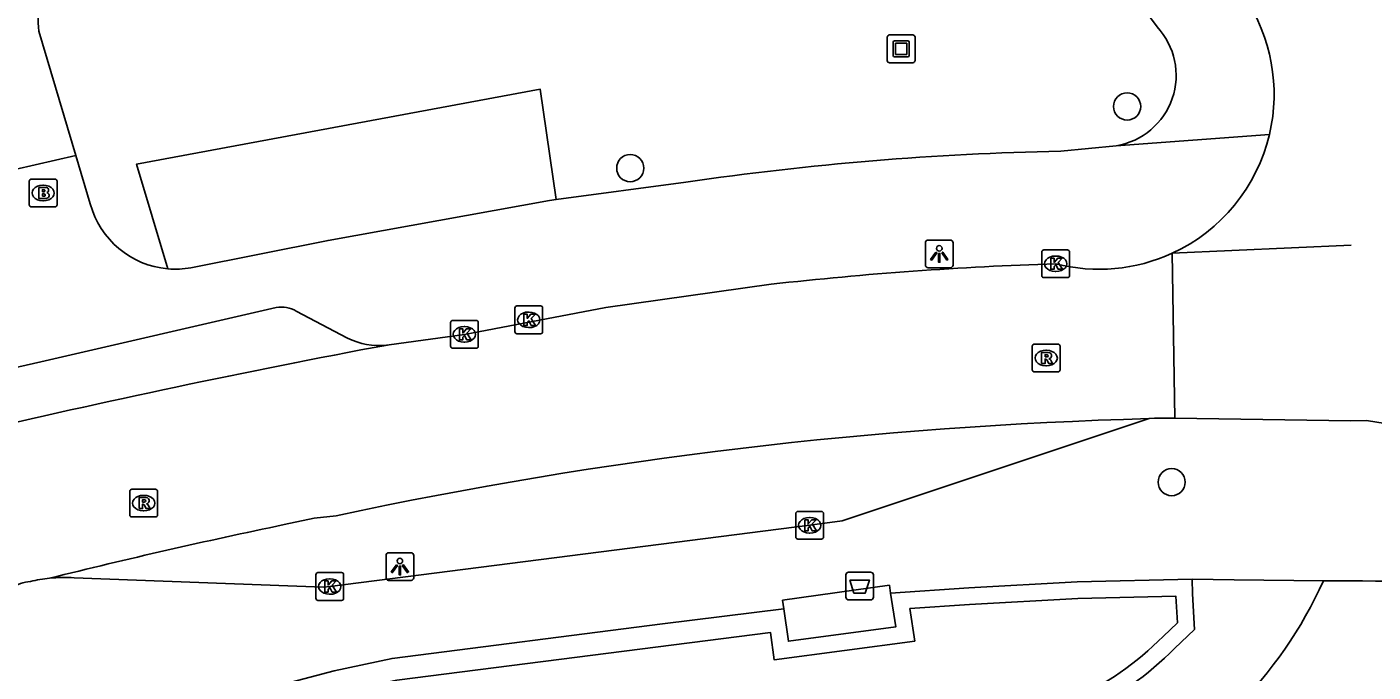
# Model space of a CAD drawing. Extents: x 159053 to 160041, y 380450 to 381422.
# Drawn here: x 159872.82 to 159921.32, y 381215.45 to 381238.71 of the extents above; entities that cross this region are included whole.
import ezdxf

# ---------------------------------------------------------------- set-up
doc = ezdxf.new("R2010")
doc.units = 0
for name, color, linetype in [('IMGEO_Afvalbak', 7, 'Continuous'), ('IMGEO_Boom', 7, 'Continuous'), ('IMGEO_Brandkraan', 7, 'Continuous'), ('IMGEO_Groenvoorziening', 7, 'Continuous'), ('IMGEO_Haag', 7, 'Continuous'), ('IMGEO_Kolk', 7, 'Continuous'), ('IMGEO_Kunstobject', 7, 'Continuous'), ('IMGEO_Lichtpunt', 7, 'Continuous'), ('IMGEO_Rijbaan_lokaal_gesloten', 7, 'Continuous'), ('IMGEO_Rijbaan_lokaal_open', 7, 'Continuous'), ('IMGEO_Rioolput', 7, 'Continuous'), ('IMGEO_Voetpad_gesloten', 7, 'Continuous'), ('IMGEO_Voetpad_open', 7, 'Continuous')]:
    doc.layers.add(name, color=color, linetype=linetype)

msp = doc.modelspace()

# ---------------------------------------------------------------- linework, layer by layer
at = {"layer": 'IMGEO_Afvalbak'}
for p, q in [((159902.323, 381218.152), (159902.323, 381218.952)), ((159902.323, 381218.952), (159902.323, 381218.152)), ((159902.423, 381219.052), (159903.213, 381219.052)), ((159903.213, 381219.052), (159902.423, 381219.052)), ((159903.313, 381218.952), (159903.313, 381218.152)), ((159903.313, 381218.152), (159903.313, 381218.952)), ((159903.213, 381218.052), (159902.423, 381218.052)), ((159902.423, 381218.052), (159903.213, 381218.052))]:
    msp.add_line(p, q, dxfattribs=at)
msp.add_lwpolyline([(159902.466, 381218.766), (159903.17, 381218.766), (159903.021, 381218.296), (159902.615, 381218.296), (159902.466, 381218.766)], dxfattribs=at)
for centre, start, end in [((159902.423, 381218.952), 90, 180), ((159902.423, 381218.952), 90, 180), ((159903.213, 381218.952), 0, 90), ((159903.213, 381218.952), 360, 90), ((159902.423, 381218.152), 180, 270), ((159902.423, 381218.152), 180, 270), ((159903.213, 381218.152), 270, 0), ((159903.213, 381218.152), 270, 0)]:
    msp.add_arc(centre, 0.1, start, end, dxfattribs=at)
at = {"layer": 'IMGEO_Boom'}
for centre in [(159912.456, 381235.84), (159894.554, 381233.618), (159914.06, 381222.297)]:
    msp.add_circle(centre, 0.489, dxfattribs=at)
at = {"layer": 'IMGEO_Brandkraan'}
for p, q in [((159872.9, 381232.296), (159872.9, 381233.148)), ((159872.975, 381233.222), (159873.827, 381233.222)), ((159873.388, 381233.002), (159873.413, 381233.002)), ((159873.901, 381233.148), (159873.901, 381232.296)), ((159873.411, 381232.442), (159873.386, 381232.442)), ((159873.827, 381232.222), (159872.975, 381232.222))]:
    msp.add_line(p, q, dxfattribs=at)
for points in [[(159872.9, 381232.296), (159872.9, 381233.148)], [(159872.975, 381233.222), (159873.827, 381233.222)], [(159873.248, 381232.922), (159873.248, 381232.522), (159873.461, 381232.522)], [(159873.479, 381232.922), (159873.248, 381232.922)], [(159873.901, 381233.148), (159873.901, 381232.296)], [(159873.427, 381232.841), (159873.373, 381232.841), (159873.373, 381232.765)], [(159873.373, 381232.765), (159873.426, 381232.765)], [(159873.435, 381232.689), (159873.373, 381232.689), (159873.373, 381232.608)], [(159873.373, 381232.608), (159873.435, 381232.608)], [(159873.827, 381232.222), (159872.975, 381232.222)]]:
    msp.add_lwpolyline(points, dxfattribs=at)
for centre, radius, start, end in [((159872.977, 381233.146), 0.0765, 91.552, 178.448), ((159872.977, 381233.146), 0.0765, 91.552, 178.448), ((159873.483, 381232.777), 0.145, 59.4692, 91.5367), ((159873.508, 381232.824), 0.0922, 285.5137, 58.1501), ((159873.825, 381233.146), 0.0765, 1.552, 88.448), ((159873.825, 381233.146), 0.0765, 1.552, 88.448), ((159873.428, 381232.803), 0.0379, 267.8285, 90.9355), ((159873.436, 381232.648), 0.0404, 269.8759, 90.5077), ((159873.467, 381232.773), 0.251, 268.6676, 293.5347), ((159873.513, 381232.632), 0.105, 301.3115, 78.989), ((159872.977, 381232.298), 0.0765, 181.552, 268.448), ((159872.977, 381232.298), 0.0765, 181.552, 268.448), ((159873.825, 381232.298), 0.0765, 271.552, 358.448), ((159873.825, 381232.298), 0.0765, 271.552, 358.448)]:
    msp.add_arc(centre, radius, start, end, dxfattribs=at)
for centre, major_axis, ratio, start_param, end_param in [((159873.387, 381232.722), (-0.387, 0.002), 0.722429, 4.712389, 7.853982), ((159873.412, 381232.722), (-0.39, 0.002), 0.717154, 1.570796, 4.712389)]:
    msp.add_ellipse(centre, major_axis=major_axis, ratio=ratio, start_param=start_param, end_param=end_param, dxfattribs=at)
at = {"layer": 'IMGEO_Groenvoorziening'}
msp.add_lwpolyline([(159891.888, 381232.487), (159891.314, 381236.462), (159876.768, 381233.764), (159877.894, 381229.987)], dxfattribs=at)
at = {"layer": 'IMGEO_Haag'}
for points in [[(159913.751, 381216.738), (159914.268, 381217.226), (159914.21, 381218.19), (159910.676, 381218.1), (159906.781, 381217.892), (159904.624, 381217.745)], [(159904.624, 381217.745), (159904.805, 381216.565), (159899.745, 381215.889), (159899.602, 381216.879), (159886.14, 381215.158), (159884.084, 381214.723), (159878.854, 381213.342), (159862.626, 381209.046), (159862.865, 381204.083)]]:
    msp.add_lwpolyline(points, dxfattribs=at)
msp.add_arc((159906.228, 381224.089), 10.518, 293.6055, 315.6623, dxfattribs=at)
at = {"layer": 'IMGEO_Kolk'}
for p, q in [((159909.382, 381229.744), (159909.382, 381230.596)), ((159909.457, 381230.67), (159910.309, 381230.67)), ((159910.383, 381230.596), (159910.383, 381229.744)), ((159909.87, 381230.45), (159909.895, 381230.45)), ((159910.309, 381229.67), (159909.457, 381229.67)), ((159909.893, 381229.89), (159909.868, 381229.89)), ((159890.397, 381227.723), (159890.397, 381228.575)), ((159890.472, 381228.649), (159891.324, 381228.649)), ((159891.398, 381228.575), (159891.398, 381227.723)), ((159888.078, 381227.199), (159888.078, 381228.051)), ((159888.153, 381228.125), (159889.005, 381228.125)), ((159889.079, 381228.051), (159889.079, 381227.199)), ((159890.885, 381228.429), (159890.91, 381228.429)), ((159888.566, 381227.905), (159888.591, 381227.905)), ((159891.324, 381227.649), (159890.472, 381227.649)), ((159890.908, 381227.869), (159890.883, 381227.869)), ((159889.005, 381227.125), (159888.153, 381227.125)), ((159888.589, 381227.345), (159888.564, 381227.345)), ((159900.519, 381220.316), (159900.519, 381221.168)), ((159900.594, 381221.242), (159901.446, 381221.242)), ((159901.007, 381221.022), (159901.032, 381221.022)), ((159901.52, 381221.168), (159901.52, 381220.316)), ((159901.03, 381220.462), (159901.005, 381220.462)), ((159901.446, 381220.242), (159900.594, 381220.242)), ((159883.226, 381218.109), (159883.226, 381218.961)), ((159883.301, 381219.035), (159884.153, 381219.035)), ((159884.227, 381218.961), (159884.227, 381218.109)), ((159883.714, 381218.815), (159883.739, 381218.815)), ((159884.153, 381218.035), (159883.301, 381218.035)), ((159883.737, 381218.255), (159883.712, 381218.255))]:
    msp.add_line(p, q, dxfattribs=at)
for points in [[(159909.382, 381229.744), (159909.382, 381230.596)], [(159909.457, 381230.67), (159910.309, 381230.67)], [(159910.383, 381230.596), (159910.383, 381229.744)], [(159909.703, 381230.37), (159909.826, 381230.37), (159909.826, 381230.219), (159909.956, 381230.37), (159910.12, 381230.37), (159909.974, 381230.219), (159910.127, 381229.97), (159909.975, 381229.97), (159909.89, 381230.134), (159909.826, 381230.067), (159909.826, 381229.97), (159909.703, 381229.97), (159909.703, 381230.37)], [(159910.309, 381229.67), (159909.457, 381229.67)], [(159890.397, 381227.723), (159890.397, 381228.575)], [(159890.472, 381228.649), (159891.324, 381228.649)], [(159891.398, 381228.575), (159891.398, 381227.723)], [(159888.078, 381227.199), (159888.078, 381228.051)], [(159888.153, 381228.125), (159889.005, 381228.125)], [(159889.079, 381228.051), (159889.079, 381227.199)], [(159890.718, 381228.349), (159890.841, 381228.349), (159890.841, 381228.198), (159890.971, 381228.349), (159891.135, 381228.349), (159890.989, 381228.198), (159891.142, 381227.949), (159890.99, 381227.949), (159890.905, 381228.113), (159890.841, 381228.046), (159890.841, 381227.949), (159890.718, 381227.949), (159890.718, 381228.349)], [(159888.399, 381227.825), (159888.522, 381227.825), (159888.522, 381227.674), (159888.652, 381227.825), (159888.816, 381227.825), (159888.67, 381227.674), (159888.823, 381227.425), (159888.671, 381227.425), (159888.586, 381227.589), (159888.522, 381227.522), (159888.522, 381227.425), (159888.399, 381227.425), (159888.399, 381227.825)], [(159891.324, 381227.649), (159890.472, 381227.649)], [(159889.005, 381227.125), (159888.153, 381227.125)], [(159900.519, 381220.316), (159900.519, 381221.168)], [(159900.594, 381221.242), (159901.446, 381221.242)], [(159900.84, 381220.942), (159900.963, 381220.942), (159900.963, 381220.791), (159901.093, 381220.942), (159901.257, 381220.942), (159901.111, 381220.791), (159901.264, 381220.542), (159901.112, 381220.542), (159901.027, 381220.706), (159900.963, 381220.639), (159900.963, 381220.542), (159900.84, 381220.542), (159900.84, 381220.942)], [(159901.52, 381221.168), (159901.52, 381220.316)], [(159901.446, 381220.242), (159900.594, 381220.242)], [(159883.226, 381218.109), (159883.226, 381218.961)], [(159883.301, 381219.035), (159884.153, 381219.035)], [(159884.227, 381218.961), (159884.227, 381218.109)], [(159883.547, 381218.735), (159883.67, 381218.735), (159883.67, 381218.584), (159883.8, 381218.735), (159883.964, 381218.735), (159883.818, 381218.584), (159883.971, 381218.335), (159883.819, 381218.335), (159883.734, 381218.499), (159883.67, 381218.432), (159883.67, 381218.335), (159883.547, 381218.335), (159883.547, 381218.735)], [(159884.153, 381218.035), (159883.301, 381218.035)]]:
    msp.add_lwpolyline(points, dxfattribs=at)
for centre, start, end in [((159909.459, 381230.594), 91.552, 178.448), ((159909.459, 381230.594), 91.552, 178.448), ((159910.307, 381230.594), 1.552, 88.448), ((159910.307, 381230.594), 1.552, 88.448), ((159909.459, 381229.746), 181.552, 268.448), ((159909.459, 381229.746), 181.552, 268.448), ((159910.307, 381229.746), 271.552, 358.448), ((159910.307, 381229.746), 271.552, 358.448), ((159890.474, 381228.573), 91.552, 178.448), ((159890.474, 381228.573), 91.552, 178.448), ((159891.322, 381228.573), 1.552, 88.448), ((159891.322, 381228.573), 1.552, 88.448), ((159888.155, 381228.049), 91.552, 178.448), ((159888.155, 381228.049), 91.552, 178.448), ((159889.003, 381228.049), 1.552, 88.448), ((159889.003, 381228.049), 1.552, 88.448), ((159890.474, 381227.725), 181.552, 268.448), ((159890.474, 381227.725), 181.552, 268.448), ((159891.322, 381227.725), 271.552, 358.448), ((159891.322, 381227.725), 271.552, 358.448), ((159888.155, 381227.201), 181.552, 268.448), ((159888.155, 381227.201), 181.552, 268.448), ((159889.003, 381227.201), 271.552, 358.448), ((159889.003, 381227.201), 271.552, 358.448), ((159900.596, 381221.166), 91.552, 178.448), ((159900.596, 381221.166), 91.552, 178.448), ((159901.444, 381221.166), 1.552, 88.448), ((159901.444, 381221.166), 1.552, 88.448), ((159900.596, 381220.318), 181.552, 268.448), ((159900.596, 381220.318), 181.552, 268.448), ((159901.444, 381220.318), 271.552, 358.448), ((159901.444, 381220.318), 271.552, 358.448), ((159883.303, 381218.959), 91.552, 178.448), ((159883.303, 381218.959), 91.552, 178.448), ((159884.151, 381218.959), 1.552, 88.448), ((159884.151, 381218.959), 1.552, 88.448), ((159883.303, 381218.111), 181.552, 268.448), ((159883.303, 381218.111), 181.552, 268.448), ((159884.151, 381218.111), 271.552, 358.448), ((159884.151, 381218.111), 271.552, 358.448)]:
    msp.add_arc(centre, 0.0765, start, end, dxfattribs=at)
for centre, major_axis, ratio, start_param, end_param in [((159909.869, 381230.17), (-0.387, 0.002), 0.722429, 4.712389, 7.853982), ((159909.894, 381230.17), (-0.39, 0.002), 0.717154, 1.570796, 4.712389), ((159890.884, 381228.149), (-0.387, 0.002), 0.722429, 4.712389, 7.853982), ((159890.909, 381228.149), (-0.39, 0.002), 0.717154, 1.570796, 4.712389), ((159888.565, 381227.625), (-0.387, 0.002), 0.722429, 4.712389, 7.853982), ((159888.59, 381227.625), (-0.39, 0.002), 0.717154, 1.570796, 4.712389), ((159901.006, 381220.742), (-0.387, 0.002), 0.722429, 4.712389, 7.853982), ((159901.031, 381220.742), (-0.39, 0.002), 0.717154, 1.570796, 4.712389), ((159883.713, 381218.535), (-0.387, 0.002), 0.722429, 4.712389, 7.853982), ((159883.738, 381218.535), (-0.39, 0.002), 0.717154, 1.570796, 4.712389)]:
    msp.add_ellipse(centre, major_axis=major_axis, ratio=ratio, start_param=start_param, end_param=end_param, dxfattribs=at)
at = {"layer": 'IMGEO_Kunstobject'}
for p, q in [((159903.814, 381238.334), (159903.814, 381237.493)), ((159903.814, 381238.334), (159903.814, 381237.493)), ((159904.73, 381238.418), (159903.889, 381238.418)), ((159904.73, 381238.418), (159903.889, 381238.418)), ((159904.814, 381237.502), (159904.814, 381238.343)), ((159904.814, 381237.502), (159904.814, 381238.343)), ((159904.028, 381237.682), (159904.028, 381238.156)), ((159904.078, 381238.206), (159904.552, 381238.206)), ((159904.108, 381238.106), (159904.108, 381237.732)), ((159904.502, 381238.126), (159904.128, 381238.126)), ((159904.522, 381237.732), (159904.522, 381238.106)), ((159904.602, 381238.156), (159904.602, 381237.682)), ((159903.898, 381237.418), (159904.739, 381237.418)), ((159903.898, 381237.418), (159904.739, 381237.418)), ((159904.552, 381237.632), (159904.078, 381237.632)), ((159904.128, 381237.712), (159904.502, 381237.712))]:
    msp.add_line(p, q, dxfattribs=at)
for centre, radius, start, end in [((159903.892, 381238.34), 0.0779, 92.4484, 184.2845), ((159903.892, 381238.34), 0.0779, 92.4484, 184.2845), ((159904.736, 381238.34), 0.0779, 2.4484, 94.2845), ((159904.736, 381238.34), 0.0779, 2.4484, 94.2845), ((159904.078, 381238.156), 0.05, 90, 180), ((159904.128, 381238.106), 0.02, 90, 180), ((159904.502, 381238.106), 0.02, 360, 90), ((159904.552, 381238.156), 0.05, 360, 90), ((159903.892, 381237.496), 0.0779, 182.4484, 274.2845), ((159903.892, 381237.496), 0.0779, 182.4484, 274.2845), ((159904.078, 381237.682), 0.05, 180, 270), ((159904.128, 381237.732), 0.02, 180, 270), ((159904.502, 381237.732), 0.02, 270, 0), ((159904.552, 381237.682), 0.05, 270, 0), ((159904.736, 381237.496), 0.0779, 272.4484, 4.2845), ((159904.736, 381237.496), 0.0779, 272.4484, 4.2845)]:
    msp.add_arc(centre, radius, start, end, dxfattribs=at)
at = {"layer": 'IMGEO_Lichtpunt'}
for p, q in [((159906.091, 381231.023), (159905.283, 381231.023)), ((159906.091, 381231.023), (159905.283, 381231.023)), ((159905.189, 381230.928), (159905.189, 381230.121)), ((159905.189, 381230.928), (159905.189, 381230.121)), ((159906.185, 381230.121), (159906.185, 381230.928)), ((159906.185, 381230.121), (159906.185, 381230.928)), ((159905.283, 381230.027), (159906.091, 381230.027)), ((159905.283, 381230.027), (159906.091, 381230.027)), ((159885.755, 381219.658), (159885.755, 381218.851)), ((159885.755, 381219.658), (159885.755, 381218.851)), ((159886.657, 381219.753), (159885.849, 381219.753)), ((159886.657, 381219.753), (159885.849, 381219.753)), ((159886.751, 381218.851), (159886.751, 381219.658)), ((159886.751, 381218.851), (159886.751, 381219.658)), ((159885.849, 381218.757), (159886.657, 381218.757)), ((159885.849, 381218.757), (159886.657, 381218.757))]:
    msp.add_line(p, q, dxfattribs=at)
for points in [[(159905.563, 381230.592), (159905.602, 381230.564), (159905.414, 381230.302), (159905.376, 381230.329), (159905.563, 381230.592)], [(159905.665, 381230.544), (159905.712, 381230.544), (159905.712, 381230.222), (159905.665, 381230.222), (159905.665, 381230.544)], [(159905.775, 381230.564), (159905.813, 381230.591), (159906, 381230.329), (159905.961, 381230.301), (159905.775, 381230.564)], [(159886.129, 381219.322), (159886.168, 381219.294), (159885.98, 381219.032), (159885.942, 381219.059), (159886.129, 381219.322)], [(159886.341, 381219.294), (159886.379, 381219.321), (159886.566, 381219.059), (159886.527, 381219.031), (159886.341, 381219.294)], [(159886.231, 381219.274), (159886.278, 381219.274), (159886.278, 381218.952), (159886.231, 381218.952), (159886.231, 381219.274)]]:
    msp.add_lwpolyline(points, dxfattribs=at)
for centre in [(159905.688, 381230.726), (159886.254, 381219.456)]:
    msp.add_circle(centre, 0.0994, dxfattribs=at)
for centre, start, end in [((159905.283, 381230.928), 90, 180), ((159905.283, 381230.928), 90, 180), ((159906.091, 381230.928), 0, 90), ((159906.091, 381230.928), 0, 90), ((159905.283, 381230.121), 180, 270), ((159905.283, 381230.121), 180, 270), ((159906.091, 381230.121), 270, 0), ((159906.091, 381230.121), 270, 360), ((159885.849, 381219.658), 90, 180), ((159885.849, 381219.658), 90, 180), ((159886.657, 381219.658), 0, 90), ((159886.657, 381219.658), 0, 90), ((159885.849, 381218.851), 180, 270), ((159885.849, 381218.851), 180, 270), ((159886.657, 381218.851), 270, 0), ((159886.657, 381218.851), 270, 360)]:
    msp.add_arc(centre, 0.0946, start, end, dxfattribs=at)
at = {"layer": 'IMGEO_Rijbaan_lokaal_gesloten'}
for points in [[(159874.519, 381218.849), (159883.505, 381218.515), (159883.727, 381218.535), (159901.02, 381220.742), (159902.189, 381220.905), (159913.254, 381224.586)], [(159883.957, 381221.084), (159883.163, 381220.993), (159882.09, 381220.766)]]:
    msp.add_lwpolyline(points, dxfattribs=at)
for centre, radius, start, end in [((159917.461, 381065.098), 159.544, 91.51084, 102.12212), ((159924.123, 381017.453), 207.612, 101.68089, 104.07464), ((159874.181, 381213.085), 5.774, 86.6459, 95.4279)]:
    msp.add_arc(centre, radius, start, end, dxfattribs=at)
at = {"layer": 'IMGEO_Rijbaan_lokaal_open'}
for points in [[(159914.083, 381230.55), (159920.531, 381230.844)], [(159914.083, 381230.55), (159914.174, 381224.598)], [(159885.803, 381227.241), (159885.87, 381227.25), (159888.579, 381227.625), (159893.68, 381228.595), (159899.63, 381229.43)], [(159914.174, 381224.598), (159913.65, 381224.605), (159913.44, 381224.605), (159913.254, 381224.586)], [(159914.174, 381224.598), (159920.52, 381224.507), (159921.077, 381224.514), (159927.535, 381223.49), (159933.16, 381221.997), (159936.092, 381221.118), (159937.203, 381220.741), (159938.147, 381220.313)], [(159914.804, 381218.805), (159914.807, 381218.266), (159914.883, 381216.983), (159914.164, 381216.302)], [(159919.529, 381218.745), (159916.307, 381218.773), (159914.804, 381218.805)]]:
    msp.add_lwpolyline(points, dxfattribs=at)
for centre, radius, start, end in [((159911.442, 381236.277), 6.31, 346.7736, 33.895), ((159911.447, 381236.279), 6.306, 294.7101, 346.7475), ((159911.447, 381236.276), 6.304, 255.6468, 294.7224), ((159913.908, 381102.825), 127.408, 91.80991, 96.43439), ((159944.548, 380912.08), 320.589, 100.55858, 103.33463), ((159874.182, 381213.355), 5.506, 95.703, 103.0067), ((159873.079, 381217.208), 1.517, 95.1552, 122.9575), ((159905.532, 381225.015), 15.337, 293.6157, 335.8713), ((159906.221, 381224.099), 11.13, 294.6788, 315.5335)]:
    msp.add_arc(centre, radius, start, end, dxfattribs=at)
at = {"layer": 'IMGEO_Rioolput'}
for p, q in [((159909.04, 381226.346), (159909.04, 381227.198)), ((159909.115, 381227.272), (159909.967, 381227.272)), ((159910.041, 381227.198), (159910.041, 381226.346)), ((159909.528, 381227.052), (159909.553, 381227.052)), ((159909.967, 381226.272), (159909.115, 381226.272)), ((159909.551, 381226.492), (159909.526, 381226.492)), ((159876.523, 381221.116), (159876.523, 381221.968)), ((159876.598, 381222.042), (159877.45, 381222.042)), ((159877.011, 381221.822), (159877.036, 381221.822)), ((159877.524, 381221.968), (159877.524, 381221.116)), ((159877.034, 381221.262), (159877.009, 381221.262)), ((159877.45, 381221.042), (159876.598, 381221.042))]:
    msp.add_line(p, q, dxfattribs=at)
for points in [[(159909.04, 381226.346), (159909.04, 381227.198)], [(159909.115, 381227.272), (159909.967, 381227.272)], [(159910.041, 381227.198), (159910.041, 381226.346)], [(159909.629, 381226.97), (159909.377, 381226.972), (159909.377, 381226.572)], [(159909.377, 381226.572), (159909.501, 381226.572), (159909.501, 381226.734), (159909.512, 381226.734)], [(159909.555, 381226.891), (159909.501, 381226.891), (159909.501, 381226.81)], [(159909.501, 381226.81), (159909.553, 381226.81)], [(159909.559, 381226.705), (159909.63, 381226.572), (159909.77, 381226.572), (159909.705, 381226.698)], [(159909.967, 381226.272), (159909.115, 381226.272)], [(159876.523, 381221.116), (159876.523, 381221.968)], [(159876.598, 381222.042), (159877.45, 381222.042)], [(159877.112, 381221.74), (159876.86, 381221.742), (159876.86, 381221.342)], [(159877.524, 381221.968), (159877.524, 381221.116)], [(159876.86, 381221.342), (159876.984, 381221.342), (159876.984, 381221.504), (159876.995, 381221.504)], [(159877.038, 381221.661), (159876.984, 381221.661), (159876.984, 381221.58)], [(159876.984, 381221.58), (159877.036, 381221.58)], [(159877.042, 381221.475), (159877.113, 381221.342), (159877.253, 381221.342), (159877.188, 381221.468)], [(159877.45, 381221.042), (159876.598, 381221.042)]]:
    msp.add_lwpolyline(points, dxfattribs=at)
for centre, radius, start, end in [((159909.117, 381227.196), 0.0765, 91.552, 178.448), ((159909.117, 381227.196), 0.0765, 91.552, 178.448), ((159909.965, 381227.196), 0.0765, 1.552, 88.448), ((159909.965, 381227.196), 0.0765, 1.552, 88.448), ((159909.511, 381226.681), 0.0533, 26.0293, 88.6989), ((159909.537, 381226.999), 0.19, 274.7715, 282.9687), ((159909.561, 381226.795), 0.0964, 77.0061, 93.1865), ((159909.575, 381226.852), 0.0378, 276.6634, 79.6772), ((159909.628, 381226.86), 0.109, 350.3612, 89.416), ((159909.626, 381226.86), 0.112, 277.5842, 350.9817), ((159909.61, 381226.645), 0.108, 29.5134, 73.7905), ((159909.117, 381226.348), 0.0765, 181.552, 268.448), ((159909.117, 381226.348), 0.0765, 181.552, 268.448), ((159909.965, 381226.348), 0.0765, 271.552, 358.448), ((159909.965, 381226.348), 0.0765, 271.552, 358.448), ((159876.6, 381221.966), 0.0765, 91.552, 178.448), ((159876.6, 381221.966), 0.0765, 91.552, 178.448), ((159877.111, 381221.63), 0.109, 350.3612, 89.416), ((159877.448, 381221.966), 0.0765, 1.552, 88.448), ((159877.448, 381221.966), 0.0765, 1.552, 88.448), ((159876.994, 381221.451), 0.0533, 26.0293, 88.6989), ((159877.02, 381221.769), 0.19, 274.7715, 282.9687), ((159877.044, 381221.565), 0.0964, 77.0061, 93.1865), ((159877.058, 381221.622), 0.0378, 276.6634, 79.6772), ((159877.109, 381221.63), 0.112, 277.5842, 350.9817), ((159877.093, 381221.415), 0.108, 29.5134, 73.7905), ((159876.6, 381221.118), 0.0765, 181.552, 268.448), ((159876.6, 381221.118), 0.0765, 181.552, 268.448), ((159877.448, 381221.118), 0.0765, 271.552, 358.448), ((159877.448, 381221.118), 0.0765, 271.552, 358.448)]:
    msp.add_arc(centre, radius, start, end, dxfattribs=at)
for centre, major_axis, ratio, start_param, end_param in [((159909.527, 381226.772), (-0.387, 0.002), 0.722429, 4.712389, 7.853982), ((159909.552, 381226.772), (-0.39, 0.002), 0.717154, 1.570796, 4.712389), ((159877.01, 381221.542), (-0.387, 0.002), 0.722429, 4.712389, 7.853982), ((159877.035, 381221.542), (-0.39, 0.002), 0.717154, 1.570796, 4.712389)]:
    msp.add_ellipse(centre, major_axis=major_axis, ratio=ratio, start_param=start_param, end_param=end_param, dxfattribs=at)
at = {"layer": 'IMGEO_Voetpad_gesloten'}
for points in [[(159903.932, 381218.299), (159903.889, 381218.583), (159900.042, 381218.037), (159900.086, 381217.73)], [(159900.086, 381217.73), (159900.254, 381216.562), (159904.119, 381217.079), (159903.932, 381218.299)]]:
    msp.add_lwpolyline(points, dxfattribs=at)
at = {"layer": 'IMGEO_Voetpad_open'}
for points in [[(159913.537, 381238.709), (159905.107, 381250), (159903.414, 381252.268)], [(159873.251, 381238.557), (159874.582, 381234.079)], [(159874.582, 381234.079), (159871.634, 381233.396), (159871.213, 381234.834)], [(159917.585, 381234.833), (159912.065, 381234.427)], [(159912.065, 381234.427), (159910.065, 381234.229)], [(159875.101, 381232.331), (159874.582, 381234.079)], [(159896.552, 381233.109), (159891.888, 381232.487)], [(159891.888, 381232.487), (159891.645, 381232.455), (159883.666, 381231.011), (159878.725, 381230.023)], [(159881.8, 381228.59), (159873.314, 381226.631), (159871.567, 381226.238)], [(159884.372, 381227.488), (159882.523, 381228.467)], [(159885.803, 381227.241), (159885.77, 381227.238)], [(159903.932, 381218.299), (159906.749, 381218.491), (159910.661, 381218.7), (159914.804, 381218.805)], [(159861.885, 381209.238), (159861.757, 381209.644), (159878.649, 381214.115), (159883.888, 381215.496), (159885.973, 381215.94), (159895.715, 381217.188), (159900.086, 381217.73)]]:
    msp.add_lwpolyline(points, dxfattribs=at)
for centre, radius, start, end in [((159875.456, 381238.914), 2.233, 69.0026, 189.1951), ((159911.654, 381236.962), 2.568, 279.2001, 42.8575), ((159912.182, 381126.609), 107.641, 91.12691, 98.34914), ((159878.177, 381233.16), 3.186, 195.0907, 264.8998), ((159878.172, 381233.187), 3.212, 265.0407, 279.9204), ((159881.996, 381227.554), 1.054, 59.9827, 100.7073), ((159885.494, 381229.728), 2.505, 243.3938, 276.3285), ((159919.637, 381104.431), 114.314, 82.54978, 90.05389)]:
    msp.add_arc(centre, radius, start, end, dxfattribs=at)

doc.saveas('drawing.dxf')
